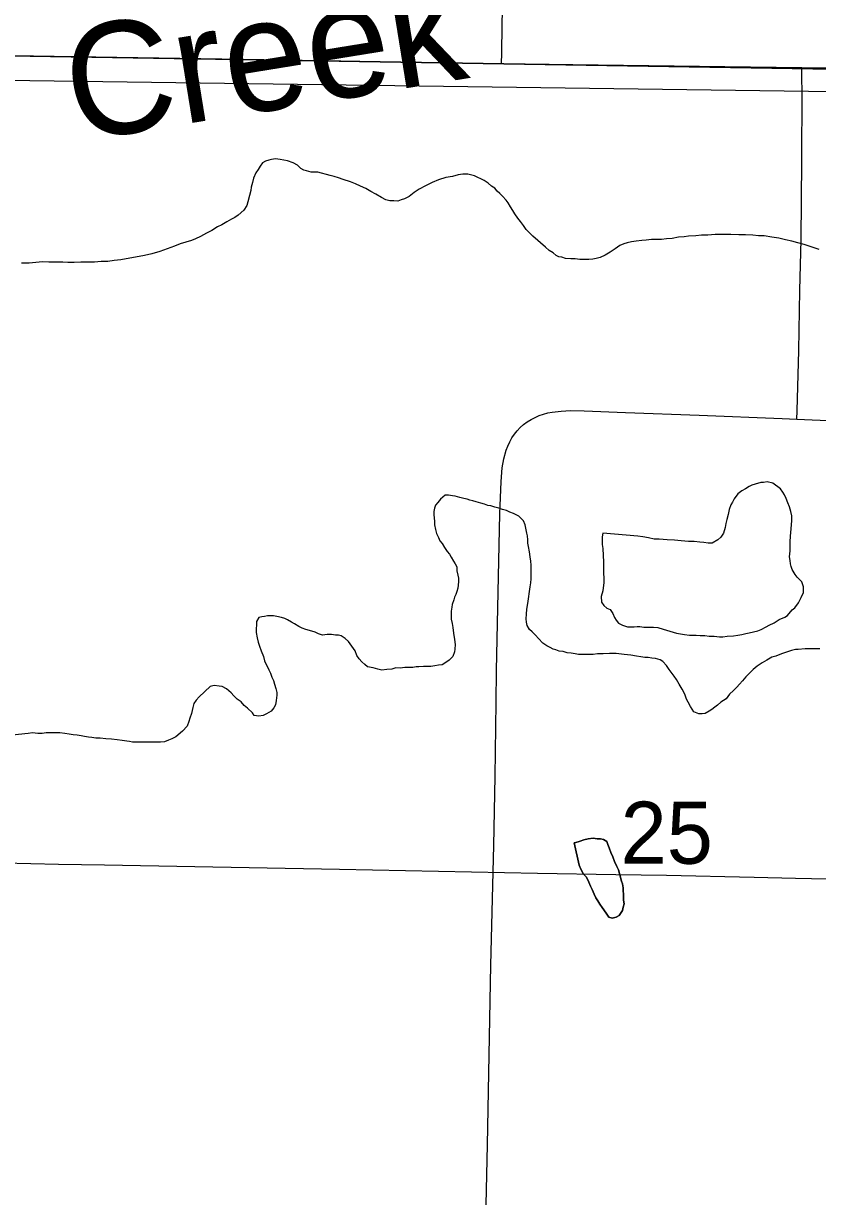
# Model space of a CAD drawing. Extents: x 2.4 to 73.1, y 4.5 to 25.6.
# Drawn here: x 45.6288 to 45.8967, y 19.1981 to 19.5943 of the extents above; entities that cross this region are included whole.
import ezdxf

# ---------------------------------------------------------------- set-up
doc = ezdxf.new("R2010")
doc.units = 0
for name, color, linetype in [('GM_X_County_Road', 7, 'Continuous'), ('GM_X_Minor_Lake', 7, 'Continuous'), ('GM_X_Minor_Lake_Text', 7, 'Continuous'), ('GM_X_Minor_River', 7, 'Continuous'), ('GM_X_Section', 7, 'Continuous'), ('GM_X_Section_Text', 7, 'Continuous'), ('GM_X_State_Route', 7, 'Continuous'), ('GM_X_Township_Road', 7, 'Continuous')]:
    doc.layers.add(name, color=color, linetype=linetype)

msp = doc.modelspace()

# ---------------------------------------------------------------- linework, layer by layer
at = {"layer": 'GM_X_County_Road'}
for points in [[(45.78489, 19.19593), (45.78532, 19.21613), (45.78646, 19.27672), (45.7875, 19.31711), (45.78795, 19.34042), (45.78825, 19.36528), (45.7884, 19.37615), (45.78901, 19.40255), (45.78952, 19.42897), (45.78997, 19.43982), (45.79036, 19.44444), (45.79086, 19.44746), (45.79169, 19.45039), (45.79223, 19.45181), (45.79287, 19.4532), (45.7936, 19.45452), (45.79445, 19.45578), (45.79539, 19.45697), (45.79642, 19.45807), (45.79755, 19.45908), (45.79875, 19.45999), (45.80004, 19.46079), (45.80139, 19.46147), (45.80279, 19.46206), (45.80423, 19.46255), (45.8057, 19.46295), (45.80719, 19.46324), (45.81024, 19.4636), (45.81332, 19.46375), (45.81796, 19.46372), (45.83192, 19.46313), (45.85677, 19.46221), (45.88472, 19.46104), (45.88974, 19.46082)], [(45.88974, 19.46082), (45.91577, 19.45969), (45.9437, 19.45839), (45.94843, 19.45825), (45.95192, 19.45816), (45.95674, 19.45802)], [(45.57482, 19.31223), (45.57533, 19.31222), (45.62196, 19.31124), (45.6406, 19.31077), (45.65615, 19.31055), (45.73543, 19.30912), (45.80226, 19.30782), (45.82868, 19.30731), (45.84578, 19.30706), (45.87531, 19.30647), (45.88929, 19.30606), (45.95457, 19.30479), (46.01053, 19.30375), (46.07114, 19.30246), (46.08059, 19.30232)]]:
    msp.add_lwpolyline(points, dxfattribs=at)
at = {"layer": 'GM_X_Minor_Lake'}
for points in [[(45.8243, 19.42237), (45.8241, 19.42123), (45.8241, 19.4199), (45.8241, 19.41857), (45.82429, 19.41724), (45.82447, 19.41267), (45.82446, 19.40887), (45.82465, 19.40735), (45.82464, 19.40583), (45.82426, 19.40298), (45.82368, 19.40108), (45.82387, 19.39918), (45.82463, 19.39804), (45.82558, 19.39709), (45.82672, 19.3967), (45.82766, 19.39537), (45.82823, 19.39404), (45.8288, 19.39309), (45.82956, 19.39213), (45.83089, 19.39137), (45.8326, 19.3908), (45.83374, 19.39079), (45.83488, 19.39079), (45.83583, 19.39097), (45.83678, 19.39097), (45.83811, 19.39078), (45.83982, 19.39077), (45.84135, 19.39077), (45.84287, 19.39057), (45.84458, 19.39), (45.84686, 19.38942), (45.84914, 19.38866), (45.8518, 19.38827), (45.85351, 19.38807), (45.85465, 19.38807), (45.85579, 19.38807), (45.85712, 19.38787), (45.85864, 19.38787), (45.86016, 19.38767), (45.86187, 19.38767), (45.86359, 19.38747), (45.86473, 19.38747), (45.86625, 19.38766), (45.86834, 19.38784), (45.86986, 19.38803), (45.87119, 19.38821), (45.87252, 19.38859), (45.87366, 19.38877), (45.87652, 19.38953), (45.87766, 19.3899), (45.87937, 19.39085), (45.88033, 19.39142), (45.88204, 19.39217), (45.88375, 19.39331), (45.88565, 19.39406), (45.88661, 19.39463), (45.88813, 19.39652), (45.88908, 19.39728), (45.89023, 19.39899), (45.89118, 19.4007), (45.89195, 19.4024), (45.89195, 19.40431), (45.89138, 19.40602), (45.88986, 19.40754), (45.88911, 19.40849), (45.88816, 19.41021), (45.88778, 19.41116), (45.88759, 19.41211), (45.88741, 19.41325), (45.88722, 19.41439), (45.88741, 19.41648), (45.88741, 19.418), (45.88742, 19.41952), (45.88761, 19.42142), (45.88781, 19.42389), (45.888, 19.42674), (45.88801, 19.42826), (45.88763, 19.42978), (45.88725, 19.43131), (45.88668, 19.43264), (45.88612, 19.43416), (45.88555, 19.4353), (45.88498, 19.43625), (45.88422, 19.4374), (45.88156, 19.4393), (45.87966, 19.43969), (45.87852, 19.4395), (45.87757, 19.43951), (45.87567, 19.43894), (45.87453, 19.43856), (45.87358, 19.43819), (45.87243, 19.43743), (45.8711, 19.43667), (45.86977, 19.43573), (45.86862, 19.43402), (45.86805, 19.43288), (45.86748, 19.43193), (45.8669, 19.43041), (45.86652, 19.42871), (45.86614, 19.427), (45.86575, 19.42567)], [(45.86575, 19.42567), (45.86556, 19.42434), (45.86499, 19.42244), (45.86403, 19.42111), (45.86308, 19.42016), (45.86118, 19.41903), (45.85985, 19.41903), (45.85833, 19.41923), (45.857, 19.41942), (45.85509, 19.41962), (45.85319, 19.41962), (45.85072, 19.41982), (45.84844, 19.42002), (45.84597, 19.42021), (45.84331, 19.42041), (45.8416, 19.42042), (45.8397, 19.4208), (45.8378, 19.42119), (45.83608, 19.42138), (45.8243, 19.42237)], [(45.83128, 19.30072), (45.83109, 19.30186), (45.83109, 19.30281), (45.8309, 19.30414), (45.83052, 19.30509), (45.82996, 19.30718), (45.82958, 19.30889), (45.82901, 19.31003), (45.82826, 19.31175), (45.82769, 19.31327), (45.82693, 19.31479), (45.82636, 19.31631), (45.82599, 19.31746), (45.82561, 19.31841), (45.82447, 19.31917), (45.82352, 19.31936), (45.82238, 19.31937), (45.82105, 19.31956), (45.81934, 19.31938), (45.81781, 19.319), (45.81667, 19.31862), (45.81477, 19.31806), (45.81463, 19.31801)], [(45.81463, 19.31801), (45.81477, 19.31806), (45.81667, 19.31862), (45.81781, 19.319), (45.81934, 19.31938), (45.82105, 19.31956), (45.82238, 19.31937), (45.82352, 19.31936), (45.82447, 19.31917), (45.82561, 19.31841), (45.82599, 19.31746), (45.82636, 19.31631), (45.82693, 19.31479), (45.82769, 19.31327), (45.82826, 19.31175), (45.82901, 19.31003), (45.82958, 19.30889), (45.82996, 19.30718), (45.83052, 19.30509), (45.8309, 19.30414), (45.83109, 19.30281), (45.83109, 19.30186), (45.83128, 19.30072), (45.83127, 19.29977), (45.83127, 19.29863), (45.83146, 19.29749), (45.83108, 19.29635), (45.83088, 19.29521), (45.82974, 19.2935), (45.82879, 19.29293), (45.82746, 19.29256), (45.82632, 19.29294), (45.82537, 19.29427), (45.82404, 19.29618), (45.82328, 19.29732), (45.82253, 19.29846), (45.82196, 19.29941), (45.82139, 19.30074), (45.82063, 19.30227), (45.82006, 19.30341), (45.8195, 19.30474), (45.81874, 19.30645), (45.81779, 19.30741), (45.81684, 19.30912), (45.81627, 19.31045), (45.81463, 19.31801)], [(45.81463, 19.31801), (45.81627, 19.31045), (45.81684, 19.30912), (45.81779, 19.30741), (45.81874, 19.30645), (45.8195, 19.30474), (45.82006, 19.30341), (45.82063, 19.30227), (45.82139, 19.30074), (45.82196, 19.29941), (45.82253, 19.29846), (45.82328, 19.29732), (45.82404, 19.29618), (45.82537, 19.29427), (45.82632, 19.29294), (45.82746, 19.29256), (45.82879, 19.29293), (45.82974, 19.2935), (45.83088, 19.29521), (45.83108, 19.29635), (45.83146, 19.29749), (45.83127, 19.29863), (45.83127, 19.29977), (45.83128, 19.30072)]]:
    msp.add_lwpolyline(points, dxfattribs=at)
at = {"layer": 'GM_X_Minor_River'}
for points in [[(45.16313, 19.58143), (46.04135, 19.56941)], [(45.81343, 19.51488), (45.81172, 19.51508), (45.81039, 19.51546), (45.80944, 19.51566), (45.80849, 19.51604), (45.80754, 19.51699), (45.80621, 19.51775), (45.80489, 19.5189), (45.80071, 19.52252), (45.79957, 19.52366), (45.79843, 19.52481), (45.79749, 19.52614), (45.79654, 19.52747), (45.79559, 19.52862), (45.79464, 19.53014), (45.79388, 19.53128), (45.79312, 19.53243), (45.79237, 19.53376), (45.79161, 19.53471), (45.79047, 19.53604), (45.78952, 19.537), (45.78857, 19.53776), (45.78782, 19.53871), (45.78668, 19.53947), (45.78554, 19.54043), (45.78421, 19.54138), (45.78307, 19.54196), (45.78212, 19.54234), (45.78098, 19.54291), (45.78003, 19.5431), (45.7787, 19.54349), (45.77699, 19.54349), (45.77546, 19.54331), (45.77356, 19.54274), (45.77128, 19.54237), (45.76881, 19.54162), (45.76671, 19.54067), (45.76443, 19.53954), (45.76233, 19.5384), (45.76062, 19.53727), (45.75891, 19.53594), (45.75739, 19.53519), (45.75624, 19.53481), (45.7551, 19.53443), (45.75377, 19.53444), (45.75244, 19.53444), (45.75111, 19.53482), (45.74959, 19.53559), (45.74769, 19.53673), (45.74598, 19.53769), (45.74427, 19.53864), (45.74256, 19.53941), (45.74085, 19.54017), (45.73914, 19.54094), (45.73667, 19.54171), (45.73515, 19.54228), (45.73363, 19.54267), (45.7323, 19.54305), (45.72812, 19.5442), (45.72698, 19.5442), (45.72584, 19.54421), (45.72432, 19.54459), (45.72337, 19.54478), (45.72242, 19.54536), (45.72128, 19.5465), (45.71976, 19.54727), (45.71786, 19.54803), (45.71672, 19.54823), (45.71539, 19.54842), (45.71387, 19.54861), (45.71254, 19.54843), (45.71159, 19.54824), (45.71045, 19.54786), (45.70949, 19.5473), (45.70873, 19.54616), (45.70797, 19.54502), (45.70721, 19.54388), (45.70644, 19.54217), (45.70606, 19.54065), (45.70568, 19.53913), (45.70548, 19.538), (45.7051, 19.53629), (45.70452, 19.5342), (45.70414, 19.53287), (45.70319, 19.53135), (45.70128, 19.52964), (45.70014, 19.52889), (45.699, 19.52832), (45.69747, 19.52738), (45.69576, 19.52643), (45.69424, 19.52568), (45.69233, 19.52454), (45.69062, 19.52359), (45.68853, 19.52246), (45.68682, 19.52171), (45.68548, 19.52114), (45.68358, 19.52057), (45.68168, 19.52001), (45.67977, 19.51925), (45.6773, 19.51831), (45.67483, 19.51737)], [(45.89729, 19.51806), (45.89216, 19.51979), (45.89007, 19.52037), (45.88798, 19.52094), (45.88589, 19.52133), (45.88361, 19.5219), (45.88133, 19.52229), (45.87867, 19.52268), (45.87677, 19.52268), (45.87487, 19.52288), (45.87239, 19.52308), (45.87011, 19.52308), (45.86745, 19.52309), (45.86479, 19.5231), (45.86213, 19.52311), (45.85965, 19.52292), (45.85756, 19.52293), (45.85566, 19.52274), (45.85319, 19.52256), (45.85167, 19.52237), (45.84977, 19.52219), (45.84767, 19.52182), (45.84577, 19.52163), (45.84406, 19.52145), (45.84235, 19.52145), (45.84064, 19.52146), (45.83893, 19.52127), (45.8374, 19.52109), (45.8355, 19.5209), (45.83398, 19.52072), (45.83246, 19.52034), (45.83132, 19.51996), (45.82999, 19.5194), (45.82846, 19.51826), (45.82675, 19.51713), (45.82504, 19.51618), (45.82332, 19.51543), (45.82199, 19.51505), (45.82085, 19.51486), (45.81952, 19.51468), (45.81819, 19.51468), (45.81648, 19.51468), (45.81496, 19.51488), (45.81343, 19.51488)], [(45.67483, 19.51737), (45.67216, 19.51662), (45.66969, 19.51605), (45.6617, 19.51456), (45.65942, 19.51437), (45.65733, 19.514), (45.65505, 19.514), (45.65276, 19.51382), (45.65048, 19.51383), (45.6482, 19.51383), (45.64592, 19.51365), (45.64383, 19.51366), (45.64212, 19.51385), (45.64021, 19.51386), (45.63736, 19.51386), (45.63527, 19.51387), (45.63299, 19.51369), (45.63071, 19.5135), (45.62823, 19.51351)], [(45.81224, 19.38211), (45.81091, 19.3825), (45.80958, 19.38269), (45.80844, 19.38307), (45.80749, 19.38326), (45.80654, 19.38384), (45.8054, 19.38441), (45.80407, 19.38537), (45.80255, 19.38689), (45.8016, 19.38803), (45.80046, 19.38918), (45.79951, 19.38994), (45.79876, 19.39127), (45.79857, 19.39241), (45.79838, 19.39355), (45.79857, 19.39507), (45.79858, 19.39678), (45.79896, 19.39868), (45.79973, 19.40438), (45.79993, 19.40571), (45.80012, 19.40704), (45.80012, 19.40875), (45.80013, 19.41027), (45.80013, 19.4116), (45.79994, 19.41294), (45.79975, 19.41446), (45.79957, 19.41617), (45.79919, 19.41788), (45.799, 19.41902), (45.79901, 19.42016), (45.79882, 19.42149), (45.79863, 19.42244), (45.79844, 19.42358), (45.79806, 19.42529), (45.7975, 19.42663), (45.79598, 19.42815), (45.79408, 19.42911), (45.79294, 19.42949), (45.7918, 19.43006), (45.79047, 19.43045), (45.78914, 19.43083), (45.78781, 19.43121), (45.78648, 19.4316), (45.78553, 19.43179), (45.78439, 19.43217), (45.78306, 19.43256), (45.78154, 19.43294), (45.7804, 19.43333), (45.77945, 19.43352), (45.7785, 19.4339), (45.77736, 19.4341), (45.77603, 19.43448), (45.77451, 19.43486), (45.77356, 19.43506), (45.77223, 19.43525), (45.77109, 19.43525), (45.76956, 19.43393), (45.76861, 19.43279), (45.76785, 19.43184), (45.76746, 19.43089), (45.76727, 19.42975), (45.76727, 19.42861), (45.76746, 19.42652), (45.76745, 19.42519), (45.76783, 19.42367), (45.76821, 19.42234), (45.76878, 19.42101), (45.76934, 19.41987), (45.7701, 19.41891), (45.77086, 19.41758), (45.77181, 19.41625), (45.77257, 19.4153), (45.77314, 19.41434), (45.77389, 19.41301), (45.77446, 19.41206), (45.77503, 19.41111), (45.77503, 19.40978), (45.7754, 19.40826), (45.77559, 19.4073), (45.77559, 19.40597), (45.7754, 19.40388), (45.77501, 19.40274), (45.77463, 19.4018), (45.77425, 19.40085), (45.77406, 19.3999), (45.77348, 19.39838), (45.77329, 19.39743), (45.7731, 19.3961), (45.77309, 19.39458), (45.77309, 19.39344), (45.77347, 19.39192), (45.77366, 19.39058), (45.77384, 19.38868), (45.77422, 19.38659), (45.77441, 19.38488), (45.7744, 19.38336), (45.77421, 19.38241), (45.77364, 19.38089), (45.77249, 19.37957), (45.77097, 19.37862), (45.77002, 19.37805)], [(45.77002, 19.37805), (45.76888, 19.37787), (45.76755, 19.37768), (45.76621, 19.37749), (45.76488, 19.3775), (45.76374, 19.3775), (45.76222, 19.37731), (45.76127, 19.37732), (45.76013, 19.37713), (45.75899, 19.37713), (45.75747, 19.37714), (45.75595, 19.37695), (45.75442, 19.37696), (45.75309, 19.37658), (45.75138, 19.3764), (45.74967, 19.37621), (45.74834, 19.3766), (45.74682, 19.37698), (45.74492, 19.37737), (45.74397, 19.37813), (45.74302, 19.37908), (45.74207, 19.38003), (45.74131, 19.38118), (45.74075, 19.3827), (45.73847, 19.38594), (45.73733, 19.38689), (45.736, 19.38784), (45.73505, 19.38804), (45.7341, 19.38804), (45.73277, 19.38823), (45.73125, 19.38824), (45.72973, 19.38805), (45.7284, 19.38844), (45.72726, 19.38901), (45.72536, 19.38958), (45.72403, 19.38997), (45.72289, 19.39035), (45.72175, 19.39093), (45.72023, 19.39188), (45.71928, 19.39245), (45.71795, 19.39322), (45.717, 19.3936), (45.71586, 19.39398), (45.71434, 19.39437), (45.7132, 19.39456), (45.71225, 19.39456), (45.71111, 19.39457), (45.71016, 19.39438), (45.70921, 19.39419), (45.70826, 19.39401), (45.70749, 19.39268), (45.70749, 19.39154), (45.7073, 19.39021), (45.7073, 19.38888), (45.70767, 19.38717), (45.70805, 19.38564), (45.70843, 19.38431), (45.70899, 19.38279), (45.70975, 19.38089), (45.71013, 19.37937), (45.71164, 19.37632), (45.71221, 19.37518), (45.71259, 19.37385), (45.71316, 19.37271), (45.71353, 19.37156), (45.71391, 19.37004), (45.71429, 19.36871), (45.71429, 19.36776), (45.71409, 19.36605), (45.7139, 19.36453), (45.71333, 19.36358), (45.71237, 19.36245), (45.71085, 19.3615), (45.70971, 19.36093), (45.70819, 19.36075), (45.70667, 19.36094), (45.7061, 19.36189), (45.70439, 19.36342), (45.70325, 19.36437), (45.7023, 19.36552), (45.70097, 19.36647), (45.69984, 19.36761), (45.69889, 19.36857), (45.69737, 19.3699), (45.69585, 19.37067), (45.6949, 19.37086), (45.69319, 19.37105), (45.69186, 19.37068), (45.68805, 19.36727), (45.68709, 19.36613), (45.68633, 19.36499), (45.68595, 19.36366), (45.68556, 19.36157), (45.68499, 19.36005), (45.68461, 19.35892), (45.68403, 19.3574), (45.68251, 19.35569), (45.68022, 19.3538), (45.67889, 19.35304), (45.67775, 19.35266), (45.67642, 19.3521)], [(45.89742, 19.38338), (45.89419, 19.38339), (45.89248, 19.3834), (45.8902, 19.38321), (45.88925, 19.38322), (45.88791, 19.38284), (45.88658, 19.38246), (45.88487, 19.3819), (45.88392, 19.38152), (45.88259, 19.38096), (45.88125, 19.38058), (45.87954, 19.37963), (45.87802, 19.37869), (45.8763, 19.37755), (45.87497, 19.37642), (45.87383, 19.37528), (45.87249, 19.37395), (45.87135, 19.37263), (45.8704, 19.37149), (45.86945, 19.37054), (45.8683, 19.3694), (45.86697, 19.36808), (45.86582, 19.36656), (45.86411, 19.36543), (45.86297, 19.36448), (45.86202, 19.36372), (45.86106, 19.36296), (45.86011, 19.3624), (45.85878, 19.36164), (45.85783, 19.36145), (45.85669, 19.36146), (45.85498, 19.36222), (45.85384, 19.36394), (45.85308, 19.36546), (45.85251, 19.36641), (45.85195, 19.36812), (45.851, 19.36983), (45.85005, 19.37155), (45.8491, 19.37307), (45.84835, 19.37421), (45.84664, 19.3765), (45.84569, 19.37783), (45.84455, 19.37917), (45.8436, 19.37974), (45.84209, 19.38012), (45.84075, 19.38032), (45.83961, 19.38051), (45.83847, 19.38051), (45.83714, 19.38071), (45.83562, 19.3809), (45.83372, 19.38129), (45.83144, 19.38149), (45.82878, 19.38187), (45.8265, 19.38188), (45.82441, 19.3817), (45.8225, 19.3817), (45.82098, 19.38152), (45.81927, 19.38152), (45.81832, 19.38152), (45.81737, 19.38153), (45.81604, 19.38153), (45.8149, 19.38172), (45.81357, 19.38192), (45.81224, 19.38211)], [(45.67642, 19.3521), (45.67509, 19.35191), (45.67357, 19.35192), (45.67204, 19.35192), (45.6709, 19.35192), (45.66957, 19.35193), (45.66843, 19.35193), (45.66729, 19.35193), (45.66558, 19.35194), (45.66463, 19.35213), (45.66368, 19.35232), (45.66216, 19.35252), (45.66045, 19.35271), (45.65855, 19.35291), (45.65664, 19.3531), (45.65474, 19.3533), (45.65322, 19.35331), (45.65189, 19.3535), (45.65075, 19.35369), (45.64942, 19.35389), (45.64828, 19.35408), (45.64695, 19.35427), (45.64562, 19.35447), (45.64429, 19.35466), (45.64277, 19.35485), (45.64106, 19.35505), (45.63973, 19.35505), (45.63821, 19.35506), (45.63649, 19.35506), (45.63516, 19.35488), (45.63364, 19.35488), (45.63193, 19.35508), (45.63041, 19.35489), (45.62508, 19.35434)]]:
    msp.add_lwpolyline(points, dxfattribs=at)
at = {"layer": 'GM_X_Section'}
for points in [[(45.54977, 20.08538), (46.04725, 20.07999), (46.04799, 19.57648), (45.54053, 19.58474)], [(46.04799, 19.57648), (46.0333, 19.06972), (45.52964, 19.07808), (45.54053, 19.58474)]]:
    msp.add_lwpolyline(points, close=True, dxfattribs=at)
at = {"layer": 'GM_X_State_Route'}
for points in [[(45.54108, 19.58499), (45.59171, 19.5841), (45.61816, 19.58362), (45.64614, 19.58313), (45.70991, 19.58216), (45.74879, 19.5815), (45.78922, 19.58084), (45.79014, 19.58083)], [(45.79014, 19.58083), (45.8141, 19.58048), (45.86543, 19.5798), (45.89138, 19.57944)], [(45.89138, 19.57944), (45.91675, 19.57909), (45.94319, 19.57884), (45.97274, 19.57844), (45.99141, 19.57794), (45.99344, 19.57783)]]:
    msp.add_lwpolyline(points, dxfattribs=at)
at = {"layer": 'GM_X_Township_Road'}
for points in [[(45.79014, 19.58083), (45.7902, 19.58427), (45.79036, 19.59361), (45.7909, 19.62004), (45.79225, 19.69625), (45.793, 19.7398), (45.79357, 19.76779), (45.79427, 19.80667)], [(45.88974, 19.46082), (45.88981, 19.46373), (45.89033, 19.48399), (45.89076, 19.50426), (45.89114, 19.5214), (45.89141, 19.54791), (45.8915, 19.5713), (45.89143, 19.57597), (45.89138, 19.57944)], [(45.57482, 19.31223), (45.57533, 19.31222), (45.62196, 19.31124), (45.6406, 19.31077), (45.65615, 19.31055), (45.73543, 19.30912), (45.80226, 19.30782), (45.82868, 19.30731), (45.84578, 19.30706), (45.87531, 19.30647), (45.88929, 19.30606), (45.95457, 19.30479), (46.01053, 19.30375), (46.07114, 19.30246), (46.08059, 19.30232)]]:
    msp.add_lwpolyline(points, dxfattribs=at)

# ---------------------------------------------------------------- texts
at = {"layer": 'GM_X_Minor_Lake_Text'}
msp.add_text('Creek', height=0.037899, rotation=9.1999, dxfattribs=at).set_placement((45.64624, 19.55436))
at = {"layer": 'GM_X_Section_Text'}
msp.add_text('25', height=0.020928, rotation=0, dxfattribs=at).set_placement((45.83026, 19.31095))

doc.saveas('drawing.dxf')
